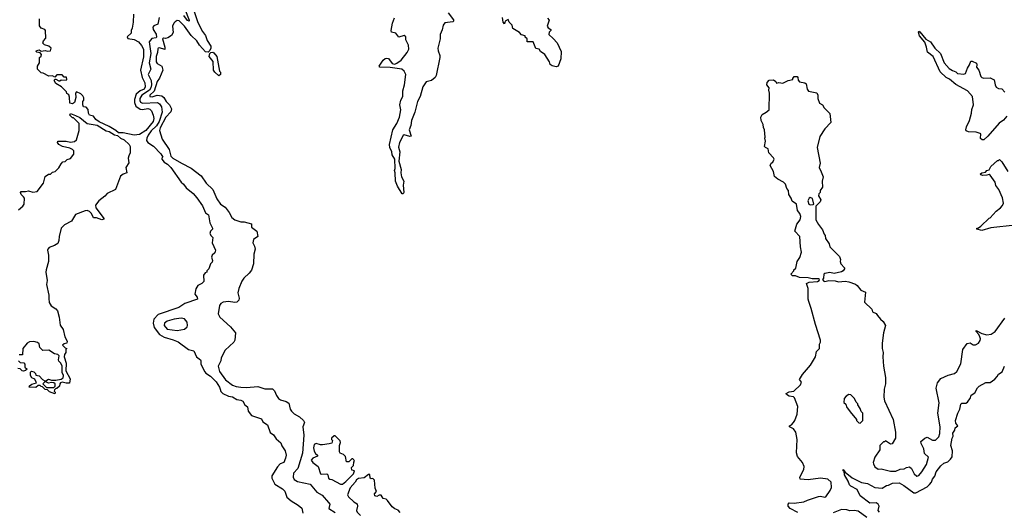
# Model space of a CAD drawing. Extents: x 2494106 to 2685573, y 758056 to 915185.
# Tile 473 of 507: x 2620470 to 2629881, y 898557 to 903268. Entities that reach past the tile are written whole.
import ezdxf

# ---------------------------------------------------------------- set-up
doc = ezdxf.new("R2010")
doc.units = 0

msp = doc.modelspace()

# ---------------------------------------------------------------- linework, layer by layer
at = {"layer": '0CON05XD'}
for points in [[(2621559.1, 903320.9), (2621556, 903245), (2621544.3, 903185.7), (2621534.2, 903165), (2621535, 903140), (2621497.5, 903105), (2621505, 903087.5), (2621565, 903080), (2621605, 903055.6), (2621635, 903022.5), (2621652.5, 902985), (2621653.7, 902913.7), (2621625.5, 902785), (2621640, 902715), (2621666.1, 902665), (2621670, 902625), (2621658.8, 902605), (2621621, 902589), (2621583.4, 902556.6), (2621565.9, 902505), (2621566.3, 902476.4), (2621581.3, 902441.3), (2621622, 902412), (2621645, 902409.3), (2621695, 902417.9), (2621715, 902412.9), (2621730, 902395), (2621746.9, 902355), (2621752.9, 902322.9), (2621745, 902294.3), (2621675, 902207.5), (2621615, 902169.2), (2621565, 902164), (2621457.5, 902185), (2621415, 902185.7), (2621388.4, 902208.4), (2621325.7, 902245.7), (2621229.8, 902289.8), (2621197.5, 902315), (2621175, 902346.7), (2621137.5, 902355), (2621127.5, 902375), (2621125, 902410), (2621105, 902430), (2621080, 902435), (2621072.5, 902455), (2621072.5, 902485), (2621081.7, 902498.3), (2621081.7, 902521.7), (2621075, 902540), (2621055, 902560), (2621011.7, 902578.3), (2621002.5, 902565), (2621006.7, 902525), (2620992.5, 902475), (2620975, 902462.5), (2620950.7, 902470.7), (2620946.4, 902526.4), (2620938.3, 902548.3), (2620921.7, 902561.7), (2620918.3, 902578.3), (2620870, 902625), (2620815, 902657.5), (2620800, 902685), (2620805, 902700), (2620815, 902700), (2620845, 902682.5), (2620855, 902682.5), (2620865, 902692.5), (2620915, 902690), (2620920, 902695), (2620918.3, 902718.3), (2620895, 902720), (2620875, 902740), (2620825, 902740), (2620805, 902720), (2620785, 902730), (2620748.3, 902728.3), (2620695, 902757.5), (2620675, 902760), (2620640, 902795), (2620640, 902825), (2620660, 902855), (2620660, 902905), (2620675, 902920), (2620677.5, 902935), (2620665, 902950), (2620635, 902957.5), (2620627.5, 902965), (2620630, 902975), (2620655, 902978.8), (2620675, 902967.5), (2620715, 902973.3), (2620735, 902967.5), (2620765, 902970), (2620770, 902995), (2620750, 903015), (2620706.4, 903026.4), (2620692.5, 903045), (2620696.7, 903065), (2620719.3, 903090.7), (2620717.5, 903165), (2620710, 903175), (2620676.4, 903186.4), (2620658.3, 903208.3), (2620660, 903275)], [(2622130.8, 903365), (2622171.5, 903241.5), (2622216.7, 903155), (2622245.3, 903115.3), (2622260.4, 903070.4), (2622295.6, 903015), (2622297.1, 902995), (2622287.5, 902972.5), (2622271.7, 902958.3), (2622245, 902962), (2622189.5, 903025), (2622163.3, 903065), (2622107.9, 903117.9), (2622045, 903207.5), (2621995, 903256.9), (2621975, 903260), (2621955, 903248.6), (2621941.9, 903235), (2621930.8, 903205), (2621935.8, 903145), (2621921.9, 903118.1), (2621885, 903094), (2621865, 903089.2), (2621845, 903092.5), (2621833.9, 903086.1), (2621857.8, 903005), (2621856.8, 902983.2), (2621805, 902998.5), (2621793.8, 902996.2), (2621790.8, 902989.2), (2621786.9, 902955), (2621773.4, 902915), (2621774.6, 902865), (2621785, 902850), (2621827.5, 902825), (2621838.1, 902785), (2621805, 902708), (2621783.8, 902676.2), (2621754.4, 902585.6), (2621713.1, 902545), (2621712.5, 902535), (2621735, 902529.5), (2621783.8, 902546.2), (2621829.1, 902539.1), (2621846.2, 902525), (2621869.5, 902485), (2621901.5, 902455), (2621921.2, 902415), (2621914.2, 902385.8), (2621866.4, 902335), (2621814.1, 902235), (2621807.1, 902207.1), (2621833.3, 902126.7), (2621897.6, 902027.6), (2621915, 901962.9), (2621934.6, 901945), (2622017.1, 901895), (2622107.6, 901847.6), (2622204, 901775), (2622252.5, 901705), (2622316, 901645), (2622355.5, 901555), (2622389.4, 901505), (2622432.5, 901475), (2622470.8, 901425), (2622497.5, 901375), (2622525, 901352.9), (2622585, 901334.2), (2622615, 901333.8), (2622685.9, 901315.9), (2622686.2, 901285), (2622736.2, 901245), (2622746.7, 901195), (2622706.2, 901165), (2622698, 901135), (2622715, 901102.5), (2622720.8, 901075), (2622707.5, 901025), (2622706.2, 900935), (2622685.6, 900874.4), (2622664.4, 900845.6), (2622612.6, 900797.4), (2622593.3, 900766.7), (2622563.8, 900696.2), (2622555.6, 900655), (2622567.5, 900605), (2622564.2, 900585.8), (2622545, 900568), (2622525, 900564.2), (2622465, 900572.5), (2622415, 900567.1), (2622393.8, 900555), (2622381.2, 900535), (2622367.5, 900455), (2622382.5, 900425), (2622485, 900332.5), (2622532.5, 900275), (2622527, 900203), (2622517.5, 900185), (2622432.7, 900107.3), (2622396.2, 900035), (2622393.8, 900005), (2622386.7, 899993.3), (2622366.7, 899955), (2622380.9, 899905), (2622436.7, 899825), (2622503.2, 899773.2), (2622539.9, 899759.9), (2622585, 899753.3), (2622638.1, 899751.9), (2622745, 899761.5), (2622813, 899737), (2622885, 899737.5), (2622905, 899720), (2622923.1, 899675), (2622945, 899644.2), (2622962.1, 899632.1), (2623017.4, 899617.4), (2623042.7, 899602.7), (2623055.5, 899545), (2623067.5, 899525), (2623095, 899498.1), (2623145, 899469.2), (2623182, 899435), (2623191.2, 899415), (2623176.7, 899375), (2623186.7, 899295), (2623172.1, 899122.1), (2623128, 898975), (2623087.9, 898932.1), (2623084.2, 898895), (2623092.2, 898872.2), (2623125, 898850.6), (2623245, 898825.8), (2623309.1, 898749.1), (2623360.3, 898720.3), (2623422.3, 898652.3), (2623433.3, 898635), (2623423.9, 898593.9), (2623484.3, 898554.3)], [(2622047.6, 903367.6), (2622091.4, 903265), (2622090, 903255), (2622075, 903260), (2622039.1, 903309.1)], [(2624566.2, 903335), (2624615, 903266.7), (2624616.7, 903255), (2624611.2, 903248.8), (2624535, 903237.1), (2624518, 903215), (2624509.7, 903170.3), (2624490, 903125), (2624487.8, 903085), (2624465.7, 902995), (2624468.8, 902968.8), (2624486.7, 902925), (2624486.7, 902905), (2624450, 902735), (2624440, 902715), (2624405, 902687.1), (2624353.8, 902675), (2624324.2, 902625), (2624298.9, 902535), (2624272.9, 902485), (2624245.5, 902384.5), (2624215.7, 902305), (2624209.4, 902255), (2624193.1, 902215), (2624212.5, 902155), (2624198, 902152), (2624145, 902165.6), (2624135, 902162), (2624100.5, 902095), (2624092.1, 902047.9), (2624104.4, 902005), (2624093.8, 901915), (2624117.3, 901835), (2624113, 901803), (2624120.8, 901765), (2624140.4, 901725), (2624135.6, 901685), (2624141.2, 901615), (2624135, 901602.5), (2624125, 901603.3), (2624080, 901675), (2624063.6, 901723.6), (2624060, 901805), (2624052.5, 901825), (2624060, 901845), (2624056, 901935), (2624029.2, 901975), (2624025.5, 902005.5), (2624008.1, 902045), (2624005.7, 902074.3), (2624035.5, 902215), (2624075.9, 902274.1), (2624100.6, 902335), (2624113.1, 902405), (2624102.1, 902455), (2624112.3, 902497.7), (2624132.5, 902535), (2624131.1, 902588.9), (2624147.5, 902645), (2624160, 902745), (2624145.8, 902775.8), (2624123.9, 902793.9), (2624012.3, 902812.3), (2623913.9, 902813.9), (2623907.5, 902825), (2623945, 902880), (2623963, 902897), (2623975, 902900), (2623995, 902897.5), (2624029.5, 902849.5), (2624055, 902844.2), (2624075, 902850.8), (2624115, 902881.2), (2624173.3, 902955), (2624190, 902985), (2624186.7, 903025), (2624160, 903075), (2624160, 903105), (2624145, 903117.5), (2624095, 903100), (2624065, 903140), (2624025, 903150), (2624020, 903165), (2624033.3, 903235), (2624053.8, 903285)], [(2621802.3, 903287.7), (2621790, 903225), (2621751.3, 903208.7), (2621741.8, 903195), (2621744.7, 903175), (2621775, 903130), (2621779.1, 903100.9), (2621775, 903094.2), (2621732.2, 903087.8), (2621708.1, 903055), (2621723.4, 902945), (2621706.1, 902855), (2621724.5, 902795), (2621699.1, 902745), (2621727.4, 902685), (2621731, 902645), (2621722.5, 902615), (2621709.5, 902595), (2621635.9, 902545), (2621619.7, 902515), (2621617.5, 902495), (2621625, 902480.5), (2621645, 902470.9), (2621785.9, 902475.9), (2621805, 902464.4), (2621825.3, 902435.3), (2621832.6, 902382.6), (2621801.9, 902295), (2621777, 902253), (2621725.8, 902205), (2621697.9, 902165), (2621684.5, 902135), (2621683.3, 902113.3), (2621695, 902094.4), (2621750, 902060), (2621818.8, 901985), (2621837.5, 901955), (2621827.5, 901945), (2621830, 901935), (2621851.2, 901905), (2621883.8, 901885), (2621916, 901855), (2622013.2, 901713.2), (2622035.4, 901695.4), (2622061.3, 901661.3), (2622127, 901607), (2622163.3, 901565), (2622218.3, 901488.3), (2622245, 901420), (2622273.6, 901403.6), (2622287.5, 901325), (2622312.5, 901275), (2622312.5, 901265), (2622292.5, 901245), (2622287.5, 901225), (2622300.7, 901200.7), (2622317.5, 901185), (2622310, 901135), (2622342.5, 901065), (2622335, 901040), (2622310, 901015), (2622303.6, 900996.4), (2622312.5, 900965), (2622309.3, 900950.7), (2622293.8, 900935), (2622277.5, 900885), (2622260, 900865), (2622260, 900855), (2622243.6, 900846.4), (2622227.5, 900825), (2622230, 900765), (2622210, 900745), (2622174.1, 900725.9), (2622153.3, 900695), (2622143.3, 900645), (2622166.7, 900615), (2622170, 900595), (2622050, 900555), (2621990, 900515), (2621795, 900449.2), (2621751.2, 900405), (2621744.3, 900365), (2621753.8, 900323.8), (2621805, 900257.5), (2621851.7, 900231.7), (2621937, 900207), (2621985, 900186.2), (2622084.1, 900114.1), (2622135, 900102.5), (2622160, 900045), (2622197.5, 900015), (2622202.5, 900005), (2622200, 899975), (2622240.3, 899900.3), (2622248.6, 899888.6), (2622295, 899858), (2622348, 899805), (2622380, 899755), (2622385.6, 899735.6), (2622391.5, 899711.5), (2622413, 899693), (2622465, 899667.5), (2622505, 899661.2), (2622545, 899636.2), (2622585, 899631.2), (2622601.7, 899621.7), (2622622.5, 899585), (2622647.5, 899565), (2622653.3, 899525), (2622684.1, 899484.1), (2622781.7, 899451.7), (2622795, 899422.5), (2622837.5, 899395), (2622865, 899320), (2622895, 899297.5), (2622920, 899260), (2622965, 899222.5), (2622975, 899192.5), (2623008.8, 899145), (2623016, 899105), (2623011.2, 899075), (2622995.9, 899034.1), (2622959.3, 899020.7), (2622935, 898993.3), (2622881.2, 898905), (2622879.2, 898885), (2622907.5, 898825), (2622982, 898782), (2623005, 898760), (2623025, 898703.3), (2623065, 898666.7), (2623133.3, 898625), (2623165.8, 898595.8), (2623175, 898550)], [(2625513.9, 903283.9), (2625530, 903265), (2625511.2, 903205), (2625521.2, 903191.2), (2625547.5, 903175), (2625547.5, 903165), (2625532.3, 903147.7), (2625526.7, 903125), (2625569.5, 903089.5), (2625606.1, 903046.1), (2625646.2, 902965), (2625643.3, 902895), (2625616.1, 902823.9), (2625598.3, 902818.3), (2625558.3, 902828.3), (2625540.7, 902840.7), (2625533.3, 902865), (2625490, 902935), (2625446.7, 902965), (2625435, 902987.5), (2625403.6, 902993.6), (2625376.4, 903056.4), (2625320, 903055), (2625320, 903085), (2625301.7, 903101.7), (2625300, 903115), (2625265, 903122.5), (2625246.2, 903146.2), (2625185, 903182.5), (2625176.1, 903216.1), (2625147.5, 903245), (2625138.3, 903268.3), (2625110, 903255), (2625105, 903230), (2625090, 903245), (2625085, 903290)], [(2629904.2, 902345), (2629873, 902307), (2629832.2, 902277.8), (2629723.8, 902155), (2629685, 902120), (2629668.3, 902118.3), (2629653, 902133), (2629656.7, 902175), (2629650.7, 902180.7), (2629613.6, 902193.6), (2629540, 902195), (2629517.5, 902205), (2629513.6, 902213.6), (2629520, 902245), (2629547.5, 902305), (2629566.4, 902373.6), (2629569.3, 902410.7), (2629587.5, 902455), (2629576.7, 902535), (2629528.3, 902588.3), (2629418.3, 902648.3), (2629358.8, 902698.8), (2629325, 902713.8), (2629268.8, 902768.8), (2629200, 902915), (2629147.3, 902957.3), (2629138.5, 903005), (2629121.7, 903051.7), (2629070, 903115), (2629062.3, 903147.7), (2629065, 903157.5), (2629075, 903153.3), (2629132.1, 903082.1), (2629175.7, 903055), (2629217.5, 902995), (2629270.8, 902945), (2629306.2, 902855), (2629355, 902802.5), (2629385, 902780.8), (2629418.3, 902768.3), (2629435, 902753.8), (2629495, 902746.7), (2629510, 902755), (2629528, 902805), (2629550, 902835), (2629560, 902870), (2629575, 902872.5), (2629615, 902852.5), (2629618.8, 902835), (2629616.7, 902815), (2629636.2, 902785), (2629656.4, 902726.4), (2629667.5, 902715), (2629685, 902707.5), (2629745, 902712.5), (2629785, 902692.5), (2629793.3, 902645), (2629805, 902622.5), (2629825, 902610), (2629856.1, 902606.1), (2629886.4, 902576.4)], [(2622375, 902732.5), (2622335, 902767.5), (2622324, 902785), (2622318.8, 902868.8), (2622282, 902915), (2622286.1, 902943.9), (2622296.1, 902953.9), (2622315, 902956.2), (2622325, 902951.2), (2622353.8, 902915), (2622380, 902775), (2622390, 902765), (2622390, 902745), (2622375, 902732.5)], [(2627596.7, 902145), (2627590, 902215), (2627578.3, 902238.3), (2627577.5, 902265), (2627557.5, 902305), (2627553.3, 902336.7), (2627567, 902363), (2627605, 902382.5), (2627633, 902407), (2627636.7, 902565), (2627630, 902595), (2627632.5, 902615), (2627610, 902645), (2627615, 902667.5), (2627635, 902690), (2627675, 902692.5), (2627696.4, 902676.4), (2627705, 902660), (2627725, 902667.5), (2627765, 902662.5), (2627815, 902686.7), (2627860, 902695), (2627860, 902705), (2627873.8, 902726.2), (2627900, 902725), (2627907.5, 902715), (2627910.5, 902690.5), (2627923.3, 902675), (2627975, 902663.8), (2627988.8, 902655), (2627996.2, 902605), (2628010, 902585), (2628088.3, 902568.3), (2628100, 902545), (2628098.8, 902515), (2628115, 902470), (2628145, 902452.5), (2628160, 902425), (2628212.3, 902372.3), (2628222, 902285), (2628166, 902225), (2628118.8, 902151.2), (2628091.9, 902045), (2628120, 901895), (2628112, 901855), (2628132, 901812), (2628150, 901765), (2628140, 901725), (2628143.3, 901666.7), (2628122.5, 901635), (2628120, 901615), (2628107, 901603), (2628106.7, 901585), (2628126.1, 901546.1), (2628120, 901525), (2628080, 901485), (2628080, 901355), (2628105, 901310), (2628145, 901260), (2628158.3, 901218.3), (2628170, 901205), (2628172.5, 901175), (2628205.9, 901125.9), (2628215, 901097.5), (2628306.2, 901005), (2628316.7, 900975), (2628313.9, 900956.1), (2628320, 900935), (2628353.3, 900895), (2628353.8, 900885), (2628341.2, 900865), (2628325, 900857.1), (2628255, 900842.5), (2628215, 900850.6), (2628165, 900842), (2628155.9, 900834.1), (2628152.9, 900797.1), (2628143.8, 900785), (2628155, 900768), (2628165, 900764.4), (2628205, 900774.4), (2628265, 900771.2), (2628295, 900762.5), (2628358.8, 900768.8), (2628395, 900762.5), (2628458.3, 900738.3), (2628475.7, 900725.7), (2628511.2, 900681.2), (2628553.6, 900663.6), (2628546.4, 900566.4), (2628615, 900500), (2628620, 900475), (2628655, 900460), (2628670.7, 900440.7), (2628697.5, 900405), (2628723, 900383), (2628746.7, 900345), (2628727.5, 900275), (2628713.3, 900175), (2628712.5, 900125), (2628722.5, 900085), (2628720, 900045), (2628727.5, 899955), (2628746.7, 899845), (2628746.7, 899785), (2628732.5, 899735), (2628728.3, 899658.3), (2628737.5, 899625), (2628817.5, 899445), (2628842.5, 899325), (2628840, 899265), (2628808.3, 899211.7), (2628795, 899210), (2628745, 899240), (2628735, 899230), (2628725, 899230), (2628690, 899195), (2628690, 899155), (2628643.8, 899085), (2628629.2, 899035), (2628630.3, 899020.3), (2628643.2, 898993.2), (2628675, 898968.8), (2628705, 898972), (2628795, 898950.6), (2628845, 898950.8), (2628885, 898970), (2628925, 898973.3), (2628945, 898986.7), (2628975, 898991.2), (2628995, 898977.5), (2629020, 898925), (2629045, 898902.5), (2629065, 898908.8), (2629094, 898945), (2629136.7, 899015), (2629155.7, 899085), (2629118.8, 899118.8), (2629112.9, 899165), (2629087.5, 899215), (2629084.4, 899235.6), (2629122.1, 899267.9), (2629142.7, 899277.3), (2629195, 899248.6), (2629225, 899248.6), (2629255, 899279.2), (2629265, 899312.5), (2629269.1, 899375), (2629245.3, 899505), (2629258.8, 899605), (2629229.4, 899745), (2629241.2, 899795), (2629275, 899836.2), (2629345, 899867.5), (2629403.8, 899885), (2629426.8, 899903.2), (2629464.2, 899975.8), (2629486.2, 900115), (2629525, 900172.5), (2629555, 900176.7), (2629585, 900160), (2629605, 900157.5), (2629633.3, 900175), (2629649.5, 900200.5), (2629652.5, 900215), (2629646.9, 900235), (2629636.7, 900256.7), (2629610.8, 900285), (2629613, 900297), (2629665, 900267.5), (2629715, 900256), (2629755, 900261.9), (2629792.4, 900287.6), (2629886, 900415)], [(2620459.3, 901450.7), (2620500, 901485), (2620512.5, 901505), (2620515, 901560), (2620507.5, 901575), (2620483.3, 901595), (2620477.5, 901615), (2620485, 901626.7), (2620525, 901626.2), (2620555, 901630), (2620595, 901620), (2620637.5, 901625), (2620697.5, 901705), (2620715, 901770), (2620745, 901790), (2620765, 901790), (2620785, 901810), (2620810, 901815), (2620845, 901850), (2620865, 901890), (2620881.7, 901908.3), (2620905, 901912.5), (2620925, 901930), (2620955, 901940), (2620987, 901983), (2620987.5, 902015), (2620975, 902027.5), (2620949.3, 902039.3), (2620880, 902055), (2620843.6, 902073.6), (2620830, 902095), (2620835, 902107.5), (2620913, 902107), (2620955, 902097.5), (2620995, 902102.5), (2621011.7, 902118.3), (2621037, 902207), (2621037.5, 902275), (2620985, 902330), (2620975, 902330), (2620950, 902355), (2620955, 902370), (2621005, 902353.3), (2621045, 902331.2), (2621115, 902276.2), (2621209.4, 902259.4), (2621295, 902205.4), (2621325, 902198.7), (2621375, 902168.2), (2621405, 902160), (2621433.3, 902135), (2621467.8, 902117.8), (2621515.3, 902075.3), (2621526.2, 902056.2), (2621525.5, 901994.5), (2621512, 901965), (2621506, 901945), (2621512.3, 901897.7), (2621483.8, 901855), (2621492.5, 901805), (2621458.8, 901791.2), (2621435, 901771.2), (2621384.5, 901645.5), (2621305, 901605.7), (2621285, 901580), (2621225.7, 901535), (2621196, 901495), (2621198.8, 901468.8), (2621277.5, 901365), (2621275, 901360), (2621255, 901353.3), (2621205, 901373.3), (2621175, 901372.5), (2621156.7, 901415), (2621136.7, 901435), (2621115, 901442.5), (2621095, 901440.8), (2621003.8, 901406.2), (2620965, 901340.6), (2620897.5, 901305), (2620865.3, 901274.7), (2620846.4, 901195), (2620844.3, 901155), (2620833.1, 901126.9), (2620802.4, 901107.6), (2620751.7, 901088.3), (2620738.8, 901075), (2620736.1, 901063.9), (2620746.9, 901015), (2620745.5, 900955), (2620723.2, 900876.8), (2620720.8, 900855), (2620731.8, 900775), (2620726.2, 900735), (2620750, 900635), (2620747.5, 900602.5), (2620753.3, 900565), (2620770.9, 900530.9), (2620815, 900502.9), (2620830.6, 900485), (2620847.8, 900425), (2620857.9, 900347.9), (2620885.7, 900305), (2620900, 900235), (2620923.3, 900195), (2620920, 900175), (2620895, 900170), (2620880, 900155), (2620905, 900130), (2620920, 900125), (2620910, 900115), (2620910, 900085), (2620897.5, 900065), (2620893.8, 900045), (2620913.3, 899985), (2620910.7, 899910.7), (2620953, 899833), (2620947, 899793), (2620915, 899792.5), (2620875, 899802.5), (2620860, 899795), (2620853, 899787), (2620850, 899765), (2620825, 899740), (2620815, 899740), (2620801.7, 899728.3), (2620800, 899715), (2620810, 899705), (2620805, 899690)], [(2627906.4, 898556.4), (2627834.3, 898594.3), (2627815.8, 898615), (2627814, 898636), (2627825, 898648.8), (2627873.9, 898643.9), (2627965, 898656.7), (2628000, 898675), (2628105, 898710), (2628125, 898712), (2628165, 898701.2), (2628175, 898706.2), (2628217.8, 898765), (2628230.5, 898795), (2628226.7, 898845), (2628195, 898875.7), (2628125, 898883.1), (2628005, 898868.8), (2627930, 898875), (2627927.5, 898895), (2627963.9, 898966.1), (2627968.8, 898995), (2627951.2, 899035), (2627905, 899092.5), (2627893.8, 899125), (2627900, 899255), (2627887.5, 899325), (2627865, 899356.7), (2627827.5, 899375), (2627827.5, 899385), (2627846.2, 899393.8), (2627867.5, 899415), (2627877.5, 899435), (2627900, 899495), (2627908.3, 899568.3), (2627875, 899653.3), (2627865, 899661.2), (2627825, 899668), (2627800, 899685), (2627796.2, 899695), (2627825, 899709.4), (2627868.8, 899715), (2627933.8, 899775), (2627943, 899803), (2627923, 899827), (2627953.3, 899875), (2628028.8, 899965), (2628076.7, 900045), (2628087.5, 900095), (2628113.3, 900125), (2628113.3, 900165), (2628123.3, 900185), (2628123.8, 900205), (2628077.5, 900352.5), (2628036.7, 900505), (2628011.7, 900571.7), (2628006.7, 900595), (2628007.7, 900697.7), (2627990, 900745), (2628015, 900758), (2628095, 900766), (2628111.2, 900775), (2628113.3, 900785), (2628105, 900790), (2628045, 900789.4), (2628005, 900798.6), (2627925, 900804), (2627885, 900818.8), (2627858.3, 900818.3), (2627840, 900835), (2627870, 900865), (2627870, 900875), (2627887, 900893), (2627902.5, 900955), (2627927, 900993), (2627942.5, 901045), (2627933, 901097), (2627927.5, 901195), (2627880, 901245), (2627898.3, 901311.7), (2627930, 901355), (2627937.5, 901385), (2627926.1, 901416.1), (2627903, 901443), (2627893.6, 901503.6), (2627853.6, 901533.6), (2627845, 901560), (2627822.5, 901595), (2627820, 901635), (2627803, 901653), (2627790, 901695), (2627770, 901715), (2627715, 901742.5), (2627685, 901770), (2627676.7, 901815), (2627642.5, 901875), (2627652.5, 901895), (2627667.5, 901905), (2627680, 901935), (2627676.4, 901946.4), (2627630, 901995), (2627623, 902033), (2627597.5, 902045), (2627590, 902055), (2627598.8, 902105), (2627592.5, 902135), (2627596.7, 902145)], [(2629985, 901303.8), (2629752.3, 901277.7), (2629665, 901252.9), (2629620, 901265), (2629620, 901275), (2629635, 901277.5), (2629657.5, 901295), (2629735, 901370), (2629746.4, 901373.6), (2629805, 901437.5), (2629845, 901467.5), (2629865, 901492.5), (2629873.3, 901515), (2629863.9, 901563.9), (2629828.8, 901645), (2629801.7, 901681.7), (2629792.5, 901715), (2629745, 901780), (2629735, 901787.5), (2629715, 901780), (2629675, 901779.2), (2629656.7, 901785), (2629653.8, 901795), (2629665, 901803.8), (2629700.7, 901809.3), (2629715, 901827.5), (2629735, 901832.5), (2629752.5, 901865), (2629815, 901920), (2629825, 901920), (2629835, 901930), (2629858.8, 901908.8), (2629915.9, 901815.9)], [(2628025, 901497.5), (2628055, 901500), (2628060, 901505), (2628047, 901557), (2628025, 901567.5), (2628015, 901562.5), (2628003.3, 901535), (2628012.5, 901505), (2628025, 901497.5)], [(2621975, 900294.6), (2622045, 900310), (2622070.2, 900329.8), (2622075.5, 900345), (2622069.5, 900375), (2622046.4, 900406.4), (2622015, 900413.6), (2621945, 900404), (2621880, 900385), (2621852.9, 900365), (2621850, 900345), (2621880, 900310), (2621975, 900294.6)], [(2620805, 899690), (2620755, 899710), (2620735, 899730), (2620713, 899733), (2620688.3, 899758.3), (2620675, 899760), (2620665, 899770), (2620645, 899770), (2620625, 899752.5), (2620560, 899755), (2620563.6, 899766.4), (2620585, 899782.5), (2620630, 899795), (2620615, 899830), (2620585, 899842.5), (2620572.5, 899865), (2620573, 899897), (2620583, 899907), (2620605, 899900), (2620620, 899885), (2620625, 899870), (2620655, 899862.5), (2620687, 899827), (2620710, 899815), (2620710, 899805), (2620692.5, 899785), (2620725, 899750), (2620795, 899750), (2620810, 899765), (2620810, 899785), (2620797, 899797), (2620775, 899800), (2620745, 899792.5), (2620720, 899805), (2620720, 899815), (2620745, 899830), (2620775, 899822.5), (2620815, 899822.5), (2620865, 899830), (2620886.4, 899843.6), (2620890, 899865), (2620877.5, 899895), (2620876.4, 899956.4), (2620863, 899983), (2620843, 900003), (2620840, 900015), (2620848.8, 900055), (2620835, 900066.7), (2620803, 900073), (2620747, 900107), (2620690, 900105), (2620663, 900133), (2620657, 900167), (2620641.7, 900181.7), (2620605, 900190), (2620563, 900187), (2620540, 900175), (2620500, 900125), (2620498.3, 900061.7), (2620465, 900062.5)], [(2620457.5, 900005), (2620475, 899990), (2620508.3, 899988.3), (2620520, 899975), (2620520, 899945), (2620540, 899925), (2620526.7, 899913.3), (2620505, 899907.5), (2620495, 899910), (2620475, 899930), (2620451.7, 899931.7)], [(2628687.3, 898557.3), (2628676, 898575), (2628685.7, 898615), (2628676.3, 898636.3), (2628655, 898646.9), (2628595, 898644.2), (2628504, 898715), (2628475.9, 898775.9), (2628415, 898808.8), (2628401.7, 898821.7), (2628390, 898855), (2628352.5, 898915), (2628350, 898950), (2628340, 898955), (2628341.7, 898968.3), (2628360, 898940), (2628427.7, 898887.7), (2628515, 898843.3), (2628575, 898832.9), (2628643.8, 898793.8), (2628715, 898788.6), (2628755, 898813.8), (2628775, 898816.2), (2628812.5, 898835), (2628875, 898838.1), (2628921.2, 898815), (2629015, 898742.5), (2629035, 898743.3), (2629145, 898800), (2629166.8, 898823.2), (2629183.8, 898845), (2629193.8, 898875), (2629218.3, 898901.7), (2629228.8, 898945), (2629275, 899002.5), (2629303.9, 899026.1), (2629340.7, 899039.3), (2629367.5, 899065), (2629381.7, 899088.3), (2629386.1, 899146.1), (2629370, 899195), (2629383, 899267), (2629392.5, 899285), (2629390, 899315), (2629407, 899343), (2629412.5, 899365), (2629436.2, 899383.8), (2629419.2, 899409.2), (2629415.8, 899435), (2629436.1, 899503.9), (2629456.4, 899543.6), (2629465, 899592.5), (2629475, 899602.5), (2629515, 899602), (2629529.5, 899610.5), (2629557.7, 899652.3), (2629563.8, 899676.2), (2629598.9, 899701.1), (2629625, 899747.5), (2629642.5, 899765), (2629705, 899800), (2629745, 899797.5), (2629789.5, 899830.5), (2629813.3, 899855), (2629825, 899877.5), (2629860.7, 899899.3), (2629883.9, 899956.1)], [(2628505, 899410), (2628530, 899435), (2628530, 899505), (2628513, 899523), (2628505, 899550), (2628480, 899585), (2628480, 899595), (2628465, 899610), (2628450, 899645), (2628415, 899680), (2628395, 899682.5), (2628370.7, 899669.3), (2628350, 899645), (2628348.3, 899608.3), (2628365, 899590), (2628372.5, 899565), (2628407, 899517), (2628470, 899445), (2628470, 899435), (2628491.7, 899411.7), (2628505, 899410)], [(2623535, 898826.7), (2623555, 898827.5), (2623587.7, 898852.3), (2623660, 898925), (2623670, 898955), (2623645, 898960), (2623640, 898985), (2623660, 899005), (2623663, 899037), (2623670, 899045), (2623665, 899060), (2623655, 899070), (2623645, 899070), (2623615, 899040), (2623595, 899040), (2623585, 899090), (2623565, 899110), (2623533.6, 899123.6), (2623527.5, 899135), (2623527.5, 899195), (2623537.5, 899225), (2623531.7, 899241.7), (2623485, 899290), (2623475, 899290), (2623450, 899265), (2623450, 899255), (2623460, 899245), (2623455, 899220), (2623429.3, 899210.7), (2623363.9, 899203.9), (2623343.9, 899203.9), (2623305, 899216.2), (2623285, 899206.2), (2623278.6, 899175), (2623283.7, 899143.7), (2623298.6, 899118.6), (2623316.7, 899105), (2623316.7, 899095), (2623273.3, 899075), (2623256.7, 899055), (2623271.2, 899035), (2623323.8, 898995), (2623345.9, 898925.9), (2623355, 898922), (2623405, 898926.7), (2623415.8, 898915.8), (2623422, 898885), (2623434.3, 898874.3), (2623455, 898870), (2623535, 898826.7)], [(2624107, 898557), (2624088.3, 898578.3), (2624055, 898590), (2624030.7, 898610.7), (2623985, 898670), (2623971.7, 898681.7), (2623945, 898690), (2623925, 898720), (2623905, 898720), (2623885, 898707.5), (2623863.3, 898715), (2623862.5, 898735), (2623880, 898755), (2623867, 898787), (2623860, 898865), (2623845, 898880), (2623828.3, 898878.3), (2623820, 898885), (2623818.3, 898918.3), (2623805, 898920), (2623761.7, 898888.3), (2623708.3, 898881.7), (2623690.7, 898869.3), (2623677.5, 898845), (2623627.7, 898792.3), (2623602, 898725), (2623613.3, 898705), (2623665, 898656.7), (2623695, 898640), (2623698.8, 898615), (2623690, 898575), (2623695, 898557.5), (2623727.3, 898527.3)], [(2628568.7, 898508.7), (2628485, 898566.9), (2628445, 898574.4), (2628405, 898570), (2628375, 898580), (2628325, 898582.9), (2628245, 898553.3)]]:
    msp.add_lwpolyline(points, dxfattribs=at)

doc.saveas('drawing.dxf')
